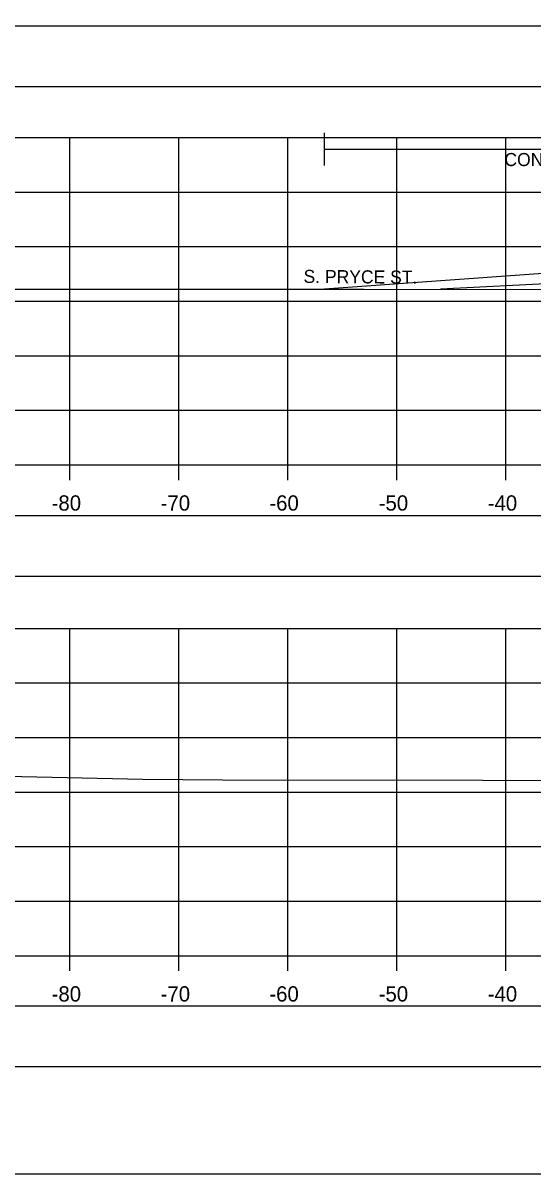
# Model space of a CAD drawing. Extents: x 1369627 to 1374022, y 380035 to 398173.
# Drawn here: x 1372014.2 to 1372061, y 383882.8 to 383988.3 of the extents above; entities that cross this region are included whole.
import ezdxf

# ---------------------------------------------------------------- set-up
doc = ezdxf.new("R2010")
doc.units = 0
for name, color, linetype in [('Default', 7, 'Continuous'), ('R_Alt Surface', 7, 'Continuous'), ('R_Axis', 7, 'Continuous'), ('R_Axis Annot', 7, 'Continuous'), ('R_Border', 7, 'Continuous'), ('R_Drive', 7, 'Continuous'), ('R_Exist Surface', 7, 'Continuous'), ('R_Grid', 7, 'Continuous'), ('R_MOT', 7, 'Continuous'), ('R_No Plot', 7, 'Continuous'), ('T_Vehicle Path Lt Minor', 7, 'Continuous')]:
    doc.layers.add(name, color=color, linetype=linetype)

msp = doc.modelspace()

# ---------------------------------------------------------------- linework, layer by layer
at = {"layer": 'Default'}
for points in [[(1371948.53, 383982.53), (1372248.53, 383982.53), (1372248.53, 383988.05), (1371948.53, 383988.05)], [(1371948.53, 383937.63), (1372248.53, 383937.63), (1372248.53, 383943.15), (1371948.53, 383943.15)], [(1371948.53, 383892.69), (1372248.53, 383892.69), (1372248.53, 383898.22), (1371948.53, 383898.22)]]:
    msp.add_lwpolyline(points, close=True, dxfattribs=at)
at = {"layer": 'R_Axis'}
for p, q in [((1371948.53, 383947.84), (1372248.53, 383947.84)), ((1372018.53, 383946.44), (1372018.53, 383947.84)), ((1372028.53, 383946.44), (1372028.53, 383947.84)), ((1372038.53, 383946.44), (1372038.53, 383947.84)), ((1372048.53, 383946.44), (1372048.53, 383947.84)), ((1372058.53, 383946.44), (1372058.53, 383947.84)), ((1371948.53, 383902.84), (1372248.53, 383902.84)), ((1372018.53, 383901.44), (1372018.53, 383902.84)), ((1372028.53, 383901.44), (1372028.53, 383902.84)), ((1372038.53, 383901.44), (1372038.53, 383902.84)), ((1372048.53, 383901.44), (1372048.53, 383902.84)), ((1372058.53, 383901.44), (1372058.53, 383902.84))]:
    msp.add_line(p, q, dxfattribs=at)
at = {"layer": 'R_Border'}
msp.add_line((1372256.71, 383882.83), (1371940.53, 383882.83), dxfattribs=at)
at = {"layer": 'R_Drive'}
msp.add_lwpolyline([(1372071.53, 383965.61), (1372061.53, 383965.35), (1372041.91, 383963.93)], dxfattribs=at)
at = {"layer": 'R_Exist Surface'}
for points in [[(1372004.31, 383963.95), (1372022.44, 383963.94), (1372024.12, 383963.94), (1372043.03, 383963.93), (1372044.31, 383963.93), (1372045.51, 383963.93), (1372064.87, 383963.92)], [(1372012.76, 383919.31), (1372025.21, 383919.01), (1372032.56, 383918.96), (1372056.4, 383918.94), (1372068.09, 383918.87)]]:
    msp.add_lwpolyline(points, dxfattribs=at)
at = {"layer": 'R_Grid'}
for p, q in [((1371948.53, 383977.84), (1372248.53, 383977.84)), ((1372018.53, 383947.84), (1372018.53, 383977.84)), ((1372028.53, 383947.84), (1372028.53, 383977.84)), ((1372038.53, 383947.84), (1372038.53, 383977.84)), ((1372048.53, 383947.84), (1372048.53, 383977.84)), ((1372058.53, 383947.84), (1372058.53, 383977.84)), ((1371948.53, 383972.84), (1372248.53, 383972.84)), ((1371948.53, 383967.84), (1372248.53, 383967.84)), ((1371948.53, 383962.84), (1372248.53, 383962.84)), ((1371948.53, 383957.84), (1372248.53, 383957.84)), ((1371948.53, 383952.84), (1372248.53, 383952.84)), ((1371948.53, 383947.84), (1372248.53, 383947.84)), ((1371948.53, 383932.84), (1372248.53, 383932.84)), ((1372018.53, 383902.84), (1372018.53, 383932.84)), ((1372028.53, 383902.84), (1372028.53, 383932.84)), ((1372038.53, 383902.84), (1372038.53, 383932.84)), ((1372048.53, 383902.84), (1372048.53, 383932.84)), ((1372058.53, 383902.84), (1372058.53, 383932.84)), ((1371948.53, 383927.84), (1372248.53, 383927.84)), ((1371948.53, 383922.84), (1372248.53, 383922.84)), ((1371948.53, 383917.84), (1372248.53, 383917.84)), ((1371948.53, 383912.84), (1372248.53, 383912.84)), ((1371948.53, 383907.84), (1372248.53, 383907.84)), ((1371948.53, 383902.84), (1372248.53, 383902.84))]:
    msp.add_line(p, q, dxfattribs=at)
at = {"layer": 'R_MOT'}
for p, q in [((1372041.91, 383975.26), (1372041.91, 383978.26)), ((1372041.91, 383976.76), (1372130.13, 383976.76))]:
    msp.add_line(p, q, dxfattribs=at)
at = {"layer": 'R_No Plot'}
msp.add_line((1372073.53, 383965), (1372052.53, 383963.93), dxfattribs=at)
msp.add_lwpolyline([(1372174.45, 384088.29), (1372194.07, 384088.29), (1372194.07, 384078.41), (1372210.18, 384078.41), (1372233.38, 384078.41), (1372233.38, 384045.74), (1372256.59, 384045.74), (1372256.71, 383882.83), (1371940.53, 383882.83), (1371940.53, 384088.29)], close=True, dxfattribs=at)
at = {"layer": 'T_Vehicle Path Lt Minor'}
for points in [[(1372071.53, 383965.61), (1372061.53, 383965.35), (1372041.91, 383963.93)], [(1372041.91, 383963.93), (1372043.03, 383963.93), (1372044.31, 383963.93), (1372045.51, 383963.93), (1372064.87, 383963.92), (1372065.84, 383963.92), (1372069.2, 383963.91)]]:
    msp.add_lwpolyline(points, dxfattribs=at)

# ---------------------------------------------------------------- texts
at = {"layer": 'R_Alt Surface'}
msp.add_text('S. PRYCE ST.', height=1.2, rotation=359.5795, dxfattribs=at).set_placement((1372039.98, 383964.51))
at = {"layer": 'R_Axis Annot'}
for s, p in [('-80', (1372016.87, 383943.64)), ('-70', (1372026.87, 383943.64)), ('-60', (1372036.84, 383943.64)), ('-50', (1372046.87, 383943.64)), ('-40', (1372056.87, 383943.64)), ('-80', (1372016.87, 383898.64)), ('-70', (1372026.87, 383898.64)), ('-60', (1372036.84, 383898.64)), ('-50', (1372046.87, 383898.64)), ('-40', (1372056.87, 383898.64))]:
    msp.add_text(s, height=1.4, dxfattribs=at).set_placement(p)
at = {"layer": 'R_MOT'}
msp.add_text('CONSTRUCTION', height=1.2, dxfattribs=at).set_placement((1372058.41, 383975.22))

doc.saveas('drawing.dxf')
